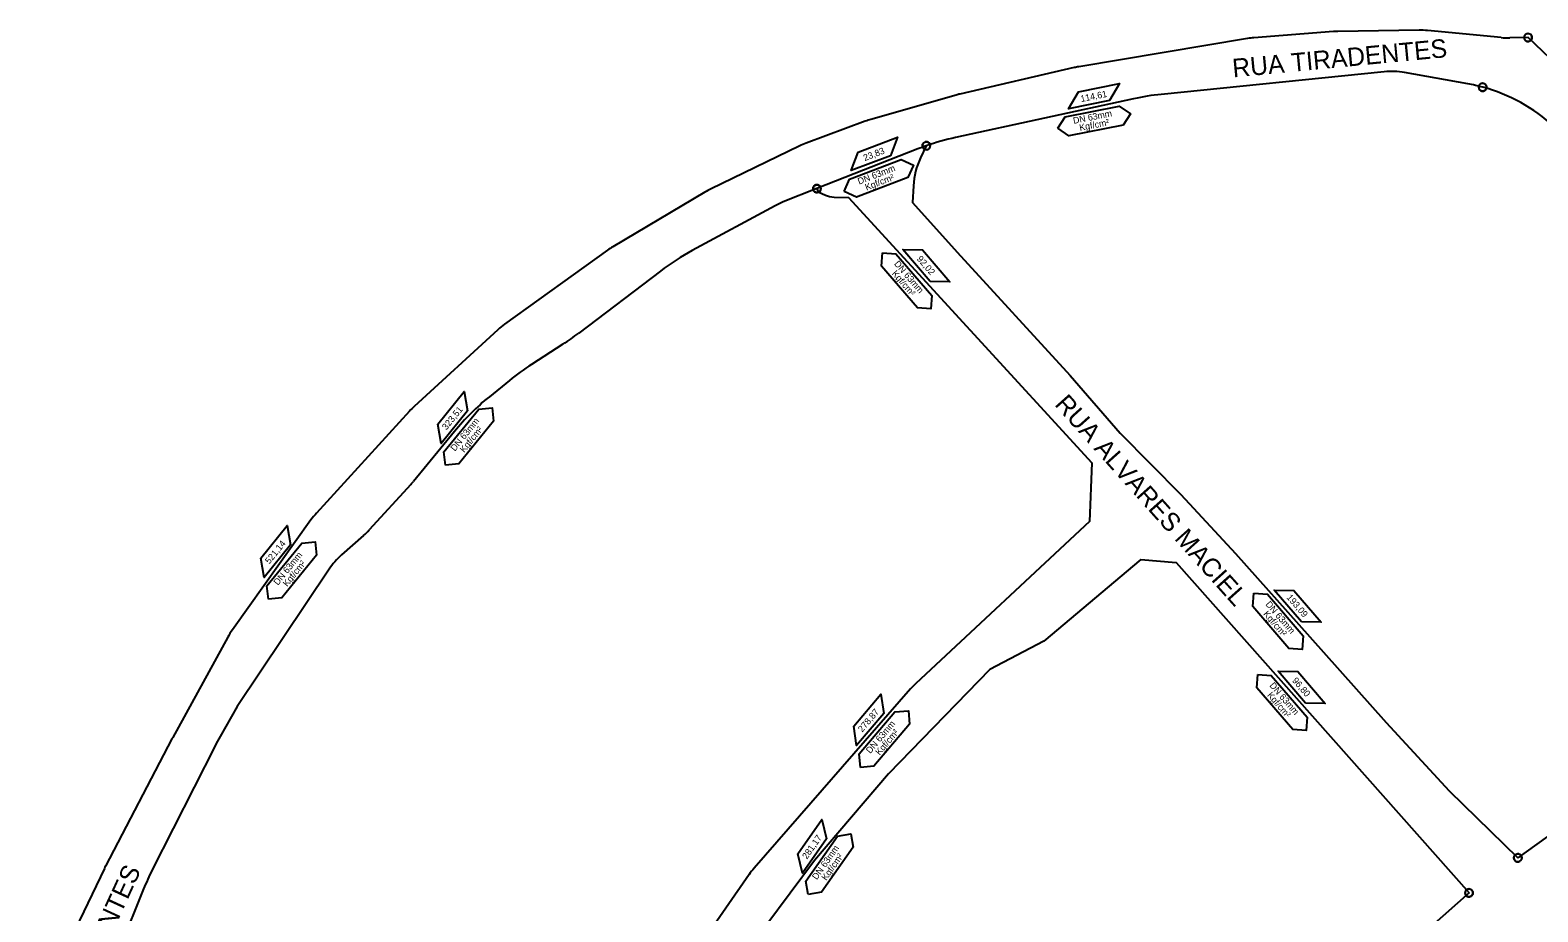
# Model space of a CAD drawing. Extents: x 325899 to 364828, y 7568995 to 7592502.
# Drawn here: x 363077 to 363637, y 7573864 to 7574191 of the extents above; entities that cross this region are included whole.
import ezdxf

# ---------------------------------------------------------------- set-up
doc = ezdxf.new("R2010")
doc.units = 0
for name, color, linetype in [('SIMBOLO', 7, 'Continuous'), ('TEXTO', 7, 'Continuous'), ('TUBO_PEAD_GN_63', 7, 'Continuous')]:
    doc.layers.add(name, color=color, linetype=linetype)

# ---------------------------------------------------------------- blocks, each defined once
blk = doc.blocks.new('INTERLIGACAO_1')
at = {"layer": 'SIMBOLO'}
blk.add_circle((0, 0), 0.389, dxfattribs=at)
for start, end in [(0, 180), (180, 0)]:
    blk.add_arc((0, 0), 0.389, start, end, dxfattribs=at)
blk = doc.blocks.new('INTERLIGACAO_2')
at = {"layer": 'SIMBOLO'}
blk.add_circle((0, 0), 0.389, dxfattribs=at)
for start, end in [(0, 180), (180, 0)]:
    blk.add_arc((0, 0), 0.389, start, end, dxfattribs=at)
blk = doc.blocks.new('INTERLIGACAO_3')
at = {"layer": 'SIMBOLO'}
blk.add_circle((0, 0), 0.389, dxfattribs=at)
for start, end in [(0, 180), (180, 0)]:
    blk.add_arc((0, 0), 0.389, start, end, dxfattribs=at)
blk = doc.blocks.new('INTERLIGACAO_4')
at = {"layer": 'SIMBOLO'}
blk.add_circle((0, 0), 0.389, dxfattribs=at)
for start, end in [(0, 180), (180, 0)]:
    blk.add_arc((0, 0), 0.389, start, end, dxfattribs=at)
blk = doc.blocks.new('INTERLIGACAO_5')
at = {"layer": 'SIMBOLO'}
blk.add_circle((0, 0), 0.389, dxfattribs=at)
for start, end in [(0, 180), (180, 0)]:
    blk.add_arc((0, 0), 0.389, start, end, dxfattribs=at)

msp = doc.modelspace()

# ---------------------------------------------------------------- linework, layer by layer
at = {"layer": 'SIMBOLO'}
for points in [[(363477.6, 7574164.86), (363462.33, 7574161.85), (363466.04, 7574168.15), (363481.31, 7574171.17)], [(363396.28, 7574144.42), (363381.75, 7574138.86), (363384.33, 7574145.7), (363398.87, 7574151.27)], [(363411.06, 7574097.76), (363400.9, 7574109.55), (363408.22, 7574109.44), (363418.38, 7574097.64)], [(363239.31, 7574049.68), (363229.52, 7574037.58), (363228.32, 7574044.8), (363238.12, 7574056.9)], [(363173.62, 7573999.94), (363163.82, 7573987.84), (363162.63, 7573995.06), (363172.42, 7574007.15)], [(363548.91, 7573971.42), (363538.75, 7573983.21), (363546.06, 7573983.1), (363556.22, 7573971.3)], [(363550.37, 7573941.27), (363540.22, 7573953.07), (363547.53, 7573952.95), (363557.69, 7573941.16)], [(363393.81, 7573937.36), (363383.75, 7573925.49), (363382.72, 7573932.73), (363392.78, 7573944.61)], [(363372.58, 7573890.9), (363363.65, 7573878.15), (363361.96, 7573885.26), (363370.89, 7573898.02)]]:
    msp.add_lwpolyline(points, close=True, dxfattribs=at)
for points in [[(363458.39, 7574154.63), (363461.18, 7574158.79), (363481.25, 7574162.74), (363485.41, 7574159.94), (363482.62, 7574155.78), (363462.55, 7574151.84), (363458.39, 7574154.63)], [(363379.09, 7574131.08), (363381.13, 7574135.65), (363400.24, 7574142.95), (363404.82, 7574140.9), (363402.77, 7574136.33), (363383.66, 7574129.03), (363379.09, 7574131.08)], [(363393.35, 7574108.42), (363398.35, 7574108.04), (363411.69, 7574092.53), (363411.31, 7574087.53), (363406.31, 7574087.91), (363392.98, 7574103.42), (363393.35, 7574108.42)], [(363231.11, 7574029.51), (363230.59, 7574034.5), (363243.48, 7574050.38), (363248.46, 7574050.9), (363248.98, 7574045.92), (363236.1, 7574030.03), (363231.11, 7574029.51)], [(363165.42, 7573979.77), (363164.9, 7573984.76), (363177.78, 7574000.64), (363182.76, 7574001.16), (363183.28, 7573996.18), (363170.4, 7573980.29), (363165.42, 7573979.77)], [(363531.2, 7573982.08), (363536.2, 7573981.7), (363549.53, 7573966.19), (363549.15, 7573961.19), (363544.16, 7573961.57), (363530.82, 7573977.08), (363531.2, 7573982.08)], [(363532.67, 7573951.93), (363537.66, 7573951.55), (363551, 7573936.04), (363550.62, 7573931.05), (363545.62, 7573931.42), (363532.29, 7573946.93), (363532.67, 7573951.93)], [(363385.16, 7573917.39), (363384.75, 7573922.38), (363397.99, 7573937.97), (363402.99, 7573938.38), (363403.39, 7573933.39), (363390.16, 7573917.8), (363385.16, 7573917.39)], [(363365.8, 7573870.21), (363364.93, 7573875.15), (363376.68, 7573891.89), (363381.62, 7573892.76), (363382.48, 7573887.82), (363370.74, 7573871.08), (363365.8, 7573870.21)]]:
    msp.add_lwpolyline(points, dxfattribs=at)
at = {"layer": 'TUBO_PEAD_GN_63'}
for p, q in [((363560.69, 7574190.48), (363531.21, 7574188.19)), ((363592.55, 7574191), (363562.41, 7574190.56)), ((363622.94, 7574188.24), (363595.58, 7574190.88)), ((363528.81, 7574187.9), (363466.18, 7574177.44)), ((363632.94, 7574188.27), (363626.21, 7574188.12)), ((363664.13, 7574158.5), (363632.94, 7574188.27)), ((363464.51, 7574177.11), (363422.06, 7574167.27)), ((363579.52, 7574175.58), (363496.78, 7574167.18)), ((363610.62, 7574171.07), (363587.14, 7574175.29)), ((363420.72, 7574166.92), (363389, 7574157.86)), ((363486.56, 7574165.56), (363420.46, 7574151.16)), ((363386.98, 7574157.2), (363365.04, 7574149.05)), ((363362.64, 7574148.02), (363329.5, 7574131.97)), ((363406.43, 7574146.91), (363369.03, 7574132.18)), ((363409.61, 7574148.09), (363407.49, 7574143.66)), ((363327.46, 7574130.88), (363293.32, 7574110.63)), ((363369.03, 7574132.18), (363356.49, 7574127.25)), ((363353.48, 7574125.85), (363322.76, 7574109.22)), ((363291.32, 7574109.32), (363253.11, 7574081.9)), ((363310.95, 7574101.61), (363280.64, 7574078.58)), ((363250.55, 7574079.82), (363219.51, 7574051.31)), ((363274.76, 7574074.46), (363263.12, 7574066.98)), ((363254.86, 7574061), (363247.45, 7574054.97)), ((363217.8, 7574049.6), (363183.27, 7574011.76)), ((363234.48, 7574042.07), (363219.25, 7574023.52)), ((363218.31, 7574022.44), (363202.87, 7574005.51)), ((363181.21, 7574009.22), (363152.07, 7573968.45)), ((363470.13, 7574008.62), (363405.74, 7573948.57)), ((363200.74, 7574003.42), (363192.59, 7573996.24)), ((363150.34, 7573965.7), (363129.91, 7573928.49)), ((363403.78, 7573946.55), (363345.7, 7573880.01)), ((363129.63, 7573927.97), (363104.97, 7573880.72)), ((363145.65, 7573925.34), (363122.32, 7573879.34)), ((363104.56, 7573879.9), (363077.01, 7573822.48)), ((363343.85, 7573877.64), (363303.25, 7573819.25)), ((363119.13, 7573872.31), (363107.77, 7573844.28))]:
    msp.add_line(p, q, dxfattribs=at)
for points in [[(363369.03, 7574132.18), (363369.51, 7574130.96), (363372.14, 7574129.81)], [(363375.4, 7574129.06), (363380.71, 7574128.84), (363471.06, 7574030.43), (363470.13, 7574008.62)], [(363404.82, 7574133.21), (363404.5, 7574127.05), (363421.11, 7574108.63), (363463.02, 7574062.86), (363481.59, 7574041.43), (363504.06, 7574018.69), (363524.43, 7573996.72), (363551.97, 7573965.85), (363580.33, 7573934.01), (363603.71, 7573908.65), (363629.16, 7573883.83)], [(363489.28, 7573994.6), (363453.19, 7573964.19), (363433.25, 7573953.78), (363395.63, 7573915.01), (363368.06, 7573882.82), (363341, 7573846.52), (363333.72, 7573826.71), (363309.94, 7573798.79), (363281.01, 7573747.71), (363270.77, 7573728.69), (363249.11, 7573675.61), (363230.96, 7573590.4)], [(363489.28, 7573994.6), (363502.4, 7573993.48), (363611.04, 7573870.82)], [(363187.93, 7573990.93), (363153.79, 7573939.97), (363147.54, 7573928.89)], [(363778.84, 7573980.7), (363729.42, 7573950.31), (363660.47, 7573906.32), (363629.16, 7573883.83)], [(363611.04, 7573870.82), (363531.89, 7573800.71), (363500.05, 7573756.64), (363444.25, 7573678.18), (363416.47, 7573624.72), (363387.61, 7573546.44), (363379.97, 7573519.46)]]:
    msp.add_lwpolyline(points, dxfattribs=at)
for centre, radius, start, end in [((363562.81, 7574163.13), 27.43, 90.8362, 94.4376), ((363592.95, 7574163.57), 27.43, 84.4905, 90.8362), ((363533.33, 7574160.84), 27.43, 94.4376, 99.4796), ((363625.58, 7574215.54), 27.43, 264.4905, 271.3271), ((363470.7, 7574150.39), 27.43, 99.4796, 103.0486), ((363582.29, 7574148.29), 27.43, 79.8048, 95.7949), ((363599.29, 7574108.07), 64.01, 74.7539, 79.8048), ((363599.29, 7574108.07), 64.01, 47.4637, 74.7539), ((363428.26, 7574140.55), 27.43, 103.0486, 105.9487), ((363506.01, 7574076.21), 91.44, 95.7949, 102.2859), ((363396.53, 7574131.48), 27.43, 105.9487, 110.3738), ((363439.92, 7574061.82), 91.44, 102.2859, 109.3587), ((363374.59, 7574123.33), 27.43, 110.3738, 115.8417), ((363439.92, 7574061.82), 91.44, 109.3587, 111.4838), ((363432.22, 7574131.79), 27.43, 154.3587, 177.0394), ((363341.46, 7574107.29), 27.43, 115.8417, 120.6684), ((363375.79, 7574138.2), 9.14, 246.4838, 267.5578), ((363366.53, 7574101.72), 27.43, 111.4838, 118.4197), ((363307.31, 7574087.04), 27.43, 120.6684, 125.6681), ((363366.28, 7574028.8), 91.44, 118.4197, 127.2312), ((363269.1, 7574059.61), 27.43, 125.6681, 132.5645), ((363225.32, 7574151.38), 91.44, 302.7272, 307.2312), ((363312.55, 7573990.05), 91.44, 122.7272, 129.117), ((363238.06, 7574031.11), 27.43, 132.5645, 137.6165), ((363305.14, 7573984.03), 91.44, 129.117, 140.5995), ((363198.05, 7574040.93), 27.43, 317.6198, 320.5995), ((363203.53, 7573993.27), 27.43, 137.6165, 144.4416), ((363182.6, 7574024), 27.43, 311.3772, 317.6198), ((363210.72, 7573975.66), 27.43, 131.3772, 146.1754), ((363174.38, 7573952.49), 27.43, 144.4416, 151.2279), ((363424.44, 7573928.51), 27.43, 132.9992, 138.8834), ((363153.95, 7573915.28), 27.43, 151.2279, 152.4442), ((363227.2, 7573883.99), 91.44, 150.5953, 153.1149), ((363129.29, 7573868.03), 27.43, 152.4442, 154.3622), ((363203.88, 7573837.99), 91.44, 153.1149, 157.9537), ((363366.37, 7573861.97), 27.43, 138.8834, 145.1871)]:
    msp.add_arc(centre, radius, start, end, dxfattribs=at)

# ---------------------------------------------------------------- block references
at = {"layer": 'SIMBOLO', "xscale": 3.774920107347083, "yscale": 3.774920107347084, "rotation": 166.3322212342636}
for name, p in [('INTERLIGACAO_4', (363632.94, 7574188.27)), ('INTERLIGACAO_5', (363616.12, 7574169.82)), ('INTERLIGACAO_1', (363409.61, 7574148.09)), ('INTERLIGACAO_1', (363369.03, 7574132.18)), ('INTERLIGACAO_2', (363629.16, 7573883.83)), ('INTERLIGACAO_3', (363611.04, 7573870.82))]:
    msp.add_blockref(name, p, dxfattribs=at)

# ---------------------------------------------------------------- texts
at = {"layer": 'TEXTO'}
for s, height, rotation, p in [('RUA TIRADENTES', 6.858, 5.4203, (363523.52, 7574173.45)), ('114,61', 2.43, 11.238, (363467.09, 7574164.31)), ('DN 63mm', 2.43, 11.1203, (363464.33, 7574156.22)), ('Kgf/cm²', 2.43, 11.1203, (363466.67, 7574153.58)), ('23,83', 2.43, 21.0166, (363386.78, 7574142.39)), ('DN 63mm', 2.43, 20.8989, (363384.67, 7574133.65)), ('Kgf/cm²', 2.43, 20.8989, (363387.43, 7574131.44)), ('92,02', 2.43, 310.8035, (363405.93, 7574106)), ('Kgf/cm²', 2.43, 310.6859, (363396.65, 7574100.56)), ('DN 63mm', 2.43, 310.6859, (363397.51, 7574104.18)), ('RUA ALVARES MACIEL', 6.858, 311.7733, (363456.96, 7574051.96)), ('323,51', 2.43, 51.0706, (363231.52, 7574042.42)), ('DN 63mm', 2.43, 50.9529, (363234.65, 7574034.54)), ('Kgf/cm²', 2.43, 50.9529, (363238.15, 7574034.01)), ('521,14', 2.43, 51.0706, (363165.82, 7573992.68)), ('DN 63mm', 2.43, 50.9529, (363168.96, 7573984.79)), ('Kgf/cm²', 2.43, 50.9529, (363172.45, 7573984.27)), ('DN 63mm', 2.43, 310.6859, (363535.35, 7573977.84)), ('193,09', 2.43, 310.8035, (363543.15, 7573980.37)), ('Kgf/cm²', 2.43, 310.6859, (363534.5, 7573974.22)), ('96,80', 2.43, 310.8035, (363545.24, 7573949.51)), ('Kgf/cm²', 2.43, 310.6859, (363535.96, 7573944.07)), ('DN 63mm', 2.43, 310.6859, (363536.82, 7573947.69)), ('278,87', 2.43, 49.787, (363385.86, 7573930.28)), ('DN 63mm', 2.43, 49.6693, (363388.81, 7573922.33)), ('Kgf/cm²', 2.43, 49.6693, (363392.3, 7573921.72)), ('281,17', 2.43, 55.0626, (363365.3, 7573883.12)), ('DN 63mm', 2.43, 54.945, (363368.98, 7573875.47)), ('Kgf/cm²', 2.43, 54.945, (363372.51, 7573875.19)), ('RUA TIRADENTES', 6.858, 65.339, (363084.86, 7573806.44))]:
    msp.add_text(s, height=height, rotation=rotation, dxfattribs=at).set_placement(p)

doc.saveas('drawing.dxf')
